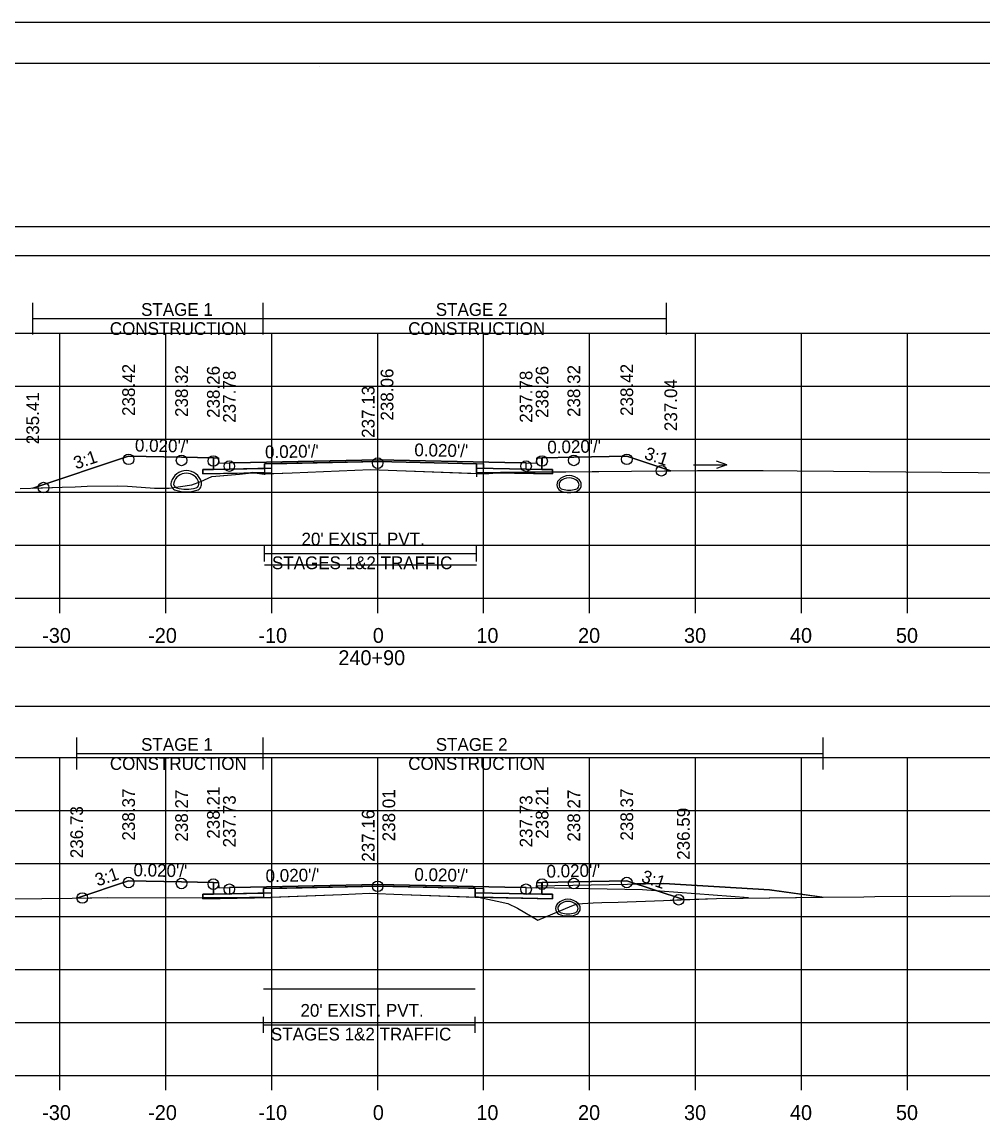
# Model space of a CAD drawing. Extents: x 1369627 to 1374022, y 380035 to 398173.
# Drawn here: x 1372065 to 1372155.7, y 389748.5 to 389852.3 of the extents above; entities that cross this region are included whole.
import ezdxf

# ---------------------------------------------------------------- set-up
doc = ezdxf.new("R2010")
doc.units = 0
for name, color, linetype in [('Default', 7, 'Continuous'), ('R_Alt Surface', 7, 'Continuous'), ('R_Axis', 7, 'Continuous'), ('R_Axis Annot', 7, 'Continuous'), ('R_Border', 7, 'Continuous'), ('R_Drive', 7, 'Continuous'), ('R_Exist Surface', 7, 'Continuous'), ('R_Fin Surface', 7, 'Continuous'), ('R_Grid', 7, 'Continuous'), ('R_MOT', 7, 'Continuous'), ('R_No Plot', 7, 'Continuous'), ('R_Water Annot', 7, 'Continuous'), ('R_Xsect Elev', 7, 'Continuous'), ('R_Xsect Slope', 7, 'Continuous'), ('T_Vehicle Path Lt Minor', 7, 'Continuous'), ('T_Vehicle Path Rt', 7, 'Continuous')]:
    doc.layers.add(name, color=color, linetype=linetype)

msp = doc.modelspace()

# ---------------------------------------------------------------- linework, layer by layer
at = {"layer": 'Default'}
for p, q in [((1372087.84, 389801.45), (1372087.84, 389802.95)), ((1372107.84, 389801.45), (1372107.84, 389802.95)), ((1372087.84, 389802.2), (1372107.84, 389802.2)), ((1372087.74, 389757), (1372087.74, 389758.5)), ((1372107.74, 389757), (1372107.74, 389758.5)), ((1372087.74, 389757.75), (1372107.74, 389757.75))]:
    msp.add_line(p, q, dxfattribs=at)
for points in [[(1371948.53, 389830.31), (1372248.53, 389830.31), (1372248.53, 389833.01), (1371948.53, 389833.01)], [(1372083.02, 389811.23), (1372083.52, 389811.23), (1372083.53, 389810.73), (1372084.53, 389810.75), (1372084.53, 389810.16), (1372083.03, 389810.13)], [(1372113.53, 389810.73), (1372113.54, 389811.23), (1372114.04, 389811.23), (1372114.03, 389810.13), (1372112.53, 389810.16), (1372112.53, 389810.75)], [(1371948.53, 389787.8), (1372248.53, 389787.8), (1372248.53, 389793.32), (1371948.53, 389793.32)], [(1372083.02, 389771.18), (1372083.52, 389771.18), (1372083.53, 389770.68), (1372084.53, 389770.7), (1372084.53, 389770.11), (1372083.03, 389770.08)], [(1372113.53, 389770.68), (1372113.54, 389771.18), (1372114.04, 389771.18), (1372114.03, 389770.08), (1372112.53, 389770.11), (1372112.53, 389770.7)]]:
    msp.add_lwpolyline(points, close=True, dxfattribs=at)
at = {"layer": 'R_Alt Surface'}
for points in [[(1372083.03, 389811.23), (1372083.03, 389810.13), (1372084.53, 389810.16), (1372087.84, 389810.23), (1372087.84, 389810.65), (1372098.53, 389810.86), (1372107.84, 389810.67), (1372107.84, 389810.26), (1372112.53, 389810.16), (1372114.03, 389810.13), (1372114.03, 389811.23)], [(1372083.03, 389771.18), (1372083.03, 389770.08), (1372084.53, 389770.11), (1372087.74, 389770.17), (1372087.74, 389770.59), (1372098.53, 389770.81), (1372107.74, 389770.62), (1372107.74, 389770.2), (1372112.53, 389770.11), (1372114.03, 389770.08), (1372114.03, 389771.18)]]:
    msp.add_lwpolyline(points, dxfattribs=at)
for points in [[(1372082.03, 389810.11), (1372083.03, 389810.13), (1372084.53, 389810.16), (1372087.84, 389810.23), (1372087.84, 389809.81), (1372082.03, 389809.7)], [(1372115.03, 389810.11), (1372114.03, 389810.13), (1372112.53, 389810.16), (1372107.84, 389810.26), (1372107.84, 389809.84), (1372115.03, 389809.7)], [(1372082.03, 389770.06), (1372083.03, 389770.08), (1372084.53, 389770.11), (1372087.74, 389770.17), (1372087.74, 389769.76), (1372082.03, 389769.64)], [(1372115.03, 389770.06), (1372114.03, 389770.08), (1372112.53, 389770.11), (1372107.74, 389770.2), (1372107.74, 389769.79), (1372115.03, 389769.64)]]:
    msp.add_lwpolyline(points, close=True, dxfattribs=at)
at = {"layer": 'R_Axis'}
for p, q in [((1371948.53, 389797.97), (1372248.53, 389797.97)), ((1372068.53, 389796.57), (1372068.53, 389797.97)), ((1372078.53, 389796.57), (1372078.53, 389797.97)), ((1372088.53, 389796.57), (1372088.53, 389797.97)), ((1372098.53, 389796.57), (1372098.53, 389797.97)), ((1372108.53, 389796.57), (1372108.53, 389797.97)), ((1372118.53, 389796.57), (1372118.53, 389797.97)), ((1372128.53, 389796.57), (1372128.53, 389797.97)), ((1372138.53, 389796.57), (1372138.53, 389797.97)), ((1372148.53, 389796.57), (1372148.53, 389797.97)), ((1371948.53, 389752.97), (1372248.53, 389752.97)), ((1372068.53, 389751.57), (1372068.53, 389752.97)), ((1372078.53, 389751.57), (1372078.53, 389752.97)), ((1372088.53, 389751.57), (1372088.53, 389752.97)), ((1372098.53, 389751.57), (1372098.53, 389752.97)), ((1372108.53, 389751.57), (1372108.53, 389752.97)), ((1372118.53, 389751.57), (1372118.53, 389752.97)), ((1372128.53, 389751.57), (1372128.53, 389752.97)), ((1372138.53, 389751.57), (1372138.53, 389752.97)), ((1372148.53, 389751.57), (1372148.53, 389752.97))]:
    msp.add_line(p, q, dxfattribs=at)
at = {"layer": 'R_Border'}
for p, q in [((1371940.53, 389848.43), (1372256.71, 389848.43)), ((1372093.05, 389848.17), (1372093.05, 389848.17)), ((1372093.05, 389848.17), (1372093.05, 389848.17))]:
    msp.add_line(p, q, dxfattribs=at)
at = {"layer": 'R_Drive'}
for p, q in [((1372113.52, 389770.68), (1372113.53, 389770.85)), ((1372113.53, 389770.85), (1372125.52, 389771.09)), ((1372125.52, 389771.09), (1372135.51, 389770.49)), ((1372135.51, 389770.49), (1372140.57, 389769.78))]:
    msp.add_line(p, q, dxfattribs=at)
for centre, radius, start, end in [((1372080.47, 389808.54), 1.48, 15.5772, 164.4228), ((1372080.47, 389808.54), 1.23, 15.5772, 164.4228), ((1372116.08, 389808.68), 0.646, 136.3515, 253.9529), ((1372116.59, 389808.19), 1.35, 43.6485, 136.3515), ((1372116.59, 389808.19), 1.15, 43.6485, 136.3515), ((1372117.1, 389808.68), 0.646, 286.0471, 43.6485), ((1372079.65, 389808.77), 0.635, 164.4228, 254.3087), ((1372079.65, 389808.77), 0.385, 164.4228, 254.3087), ((1372080.47, 389811.66), 3.64, 254.3087, 285.6913), ((1372080.47, 389811.66), 3.39, 254.3087, 285.6913), ((1372081.28, 389808.77), 0.385, 285.6913, 15.5772), ((1372081.28, 389808.77), 0.635, 285.6913, 15.5772), ((1372116.08, 389808.68), 0.438, 136.3515, 253.9529), ((1372116.59, 389810.46), 2.5, 253.9529, 286.0471), ((1372116.59, 389810.46), 2.29, 253.9529, 286.0471), ((1372117.1, 389808.68), 0.438, 286.0471, 43.6485), ((1372116.49, 389768.24), 1.35, 43.6485, 136.3515), ((1372115.97, 389768.73), 0.646, 136.3515, 253.9529), ((1372115.97, 389768.73), 0.438, 136.3515, 253.9529), ((1372116.49, 389768.24), 1.15, 43.6485, 136.3515), ((1372117, 389768.73), 0.438, 286.0471, 43.6485), ((1372117, 389768.73), 0.646, 286.0471, 43.6485), ((1372116.49, 389770.51), 2.5, 253.9529, 286.0471), ((1372116.49, 389770.51), 2.29, 253.9529, 286.0471)]:
    msp.add_arc(centre, radius, start, end, dxfattribs=at)
at = {"layer": 'R_Exist Surface'}
for points in [[(1372064.78, 389808.34), (1372068.74, 389808.46), (1372069.99, 389808.48), (1372071.12, 389808.54), (1372073.93, 389808.57), (1372074.93, 389808.55), (1372077.07, 389808.4), (1372077.46, 389808.35), (1372078.84, 389808.37), (1372080.99, 389808.66), (1372081.85, 389808.98), (1372082.88, 389809.46), (1372085.5, 389809.67), (1372086.05, 389809.74), (1372086.7, 389809.84), (1372087.6, 389809.71), (1372090.45, 389809.82), (1372097.84, 389810.12), (1372100.33, 389810.03), (1372108.19, 389809.74), (1372109.03, 389809.74), (1372110.12, 389809.84), (1372122.48, 389809.97), (1372128.7, 389810.03), (1372132.98, 389810.04), (1372134.91, 389810.02), (1372138.11, 389809.98), (1372155.19, 389809.83), (1372157.53, 389809.81)], [(1372061.09, 389769.61), (1372069.71, 389769.7), (1372073.01, 389769.76), (1372082.4, 389769.73), (1372086.44, 389769.77), (1372087.57, 389769.74), (1372095.15, 389770.05), (1372097.74, 389770.15), (1372100.84, 389770.04), (1372108.05, 389769.78), (1372109.81, 389769.42), (1372110.82, 389769.2), (1372111.71, 389768.74), (1372113.65, 389767.61), (1372116.85, 389768.97), (1372117.35, 389769.16), (1372118.86, 389769.26), (1372119.68, 389769.28), (1372121.21, 389769.33), (1372125.5, 389769.48), (1372130.52, 389769.67), (1372140.57, 389769.79), (1372144.42, 389769.83), (1372145.46, 389769.85), (1372152.55, 389769.87), (1372156.31, 389769.92)]]:
    msp.add_lwpolyline(points, dxfattribs=at)
at = {"layer": 'R_Fin Surface'}
for points in [[(1372065.97, 389808.37), (1372075.02, 389811.39), (1372080.02, 389811.29), (1372083.02, 389811.23), (1372083.52, 389811.23), (1372083.53, 389810.73), (1372084.53, 389810.75), (1372086.53, 389810.79), (1372098.53, 389811.03), (1372110.53, 389810.79), (1372112.53, 389810.75), (1372113.53, 389810.73), (1372113.54, 389811.23), (1372114.04, 389811.23), (1372117.04, 389811.29), (1372122.04, 389811.39), (1372126.19, 389810.01)], [(1372070.12, 389769.7), (1372075.02, 389771.34), (1372080.02, 389771.24), (1372083.02, 389771.18), (1372083.52, 389771.18), (1372083.53, 389770.68), (1372084.53, 389770.7), (1372086.53, 389770.74), (1372098.53, 389770.98), (1372110.53, 389770.74), (1372112.53, 389770.7), (1372113.53, 389770.68), (1372113.54, 389771.18), (1372114.04, 389771.18), (1372117.04, 389771.24), (1372122.04, 389771.34), (1372127.38, 389769.56)]]:
    msp.add_lwpolyline(points, dxfattribs=at)
at = {"layer": 'R_Grid'}
for p, q in [((1371948.53, 389822.97), (1372248.53, 389822.97)), ((1372068.53, 389797.97), (1372068.53, 389822.97)), ((1372078.53, 389797.97), (1372078.53, 389822.97)), ((1372088.53, 389797.97), (1372088.53, 389822.97)), ((1372098.53, 389797.97), (1372098.53, 389822.97)), ((1372108.53, 389797.97), (1372108.53, 389822.97)), ((1372118.53, 389797.97), (1372118.53, 389822.97)), ((1372128.53, 389797.97), (1372128.53, 389822.97)), ((1372138.53, 389797.97), (1372138.53, 389822.97)), ((1372148.53, 389797.97), (1372148.53, 389822.97)), ((1371948.53, 389817.97), (1372248.53, 389817.97)), ((1371948.53, 389812.97), (1372248.53, 389812.97)), ((1371948.53, 389807.97), (1372248.53, 389807.97)), ((1371948.53, 389802.97), (1372248.53, 389802.97)), ((1371948.53, 389797.97), (1372248.53, 389797.97)), ((1371948.53, 389782.97), (1372248.53, 389782.97)), ((1372068.53, 389752.97), (1372068.53, 389782.97)), ((1372078.53, 389752.97), (1372078.53, 389782.97)), ((1372088.53, 389752.97), (1372088.53, 389782.97)), ((1372098.53, 389752.97), (1372098.53, 389782.97)), ((1372108.53, 389752.97), (1372108.53, 389782.97)), ((1372118.53, 389752.97), (1372118.53, 389782.97)), ((1372128.53, 389752.97), (1372128.53, 389782.97)), ((1372138.53, 389752.97), (1372138.53, 389782.97)), ((1372148.53, 389752.97), (1372148.53, 389782.97)), ((1371948.53, 389777.97), (1372248.53, 389777.97)), ((1371948.53, 389772.97), (1372248.53, 389772.97)), ((1371948.53, 389767.97), (1372248.53, 389767.97)), ((1371948.53, 389762.97), (1372248.53, 389762.97)), ((1371948.53, 389757.97), (1372248.53, 389757.97)), ((1371948.53, 389752.97), (1372248.53, 389752.97))]:
    msp.add_line(p, q, dxfattribs=at)
at = {"layer": 'R_MOT'}
for p, q in [((1372065.97, 389822.85), (1372065.97, 389825.85)), ((1372087.71, 389822.85), (1372087.71, 389825.85)), ((1372125.8, 389822.85), (1372125.8, 389825.85)), ((1372065.97, 389824.35), (1372125.8, 389824.35)), ((1372070.15, 389781.83), (1372070.15, 389784.83)), ((1372087.71, 389781.83), (1372087.71, 389784.83)), ((1372140.57, 389781.83), (1372140.57, 389784.83)), ((1372070.15, 389783.33), (1372140.57, 389783.33))]:
    msp.add_line(p, q, dxfattribs=at)
at = {"layer": 'R_No Plot'}
for p, q in [((1371928.13, 389852.32), (1372261.46, 389852.32)), ((1372123.52, 389770.48), (1372113.52, 389770.68)), ((1372133.53, 389769.71), (1372123.52, 389770.48))]:
    msp.add_line(p, q, dxfattribs=at)
for points in [[(1371928.12, 389852.32), (1372261.46, 389852.32), (1372261.46, 389638.99), (1371928.12, 389638.99)], [(1372174.45, 389848.43), (1372194.07, 389848.43), (1372194.07, 389838.55), (1372210.18, 389838.55), (1372233.38, 389838.55), (1372233.38, 389805.88), (1372256.59, 389805.88), (1372256.71, 389642.97), (1371940.53, 389642.97), (1371940.53, 389848.43)], [(1372088.53, 389810.24), (1372084.53, 389810.16), (1372083.03, 389810.13), (1372082.03, 389810.11), (1372082.03, 389809.7), (1372088.53, 389809.83)], [(1372098.53, 389811.03), (1372086.53, 389810.79), (1372084.53, 389810.75), (1372084.53, 389810.16), (1372088.53, 389810.24), (1372088.53, 389810.66), (1372098.53, 389810.86), (1372108.53, 389810.66), (1372108.53, 389810.24), (1372112.53, 389810.16), (1372112.53, 389810.75), (1372110.53, 389810.79)], [(1372108.53, 389810.24), (1372112.53, 389810.16), (1372114.03, 389810.13), (1372115.03, 389810.11), (1372115.03, 389809.7), (1372108.53, 389809.83)], [(1372098.53, 389770.98), (1372086.53, 389770.74), (1372084.53, 389770.7), (1372084.53, 389770.11), (1372088.53, 389770.19), (1372088.53, 389770.61), (1372098.53, 389770.81), (1372108.53, 389770.61), (1372108.53, 389770.19), (1372112.53, 389770.11), (1372112.53, 389770.7), (1372110.53, 389770.74)], [(1372088.53, 389770.19), (1372084.53, 389770.11), (1372083.03, 389770.08), (1372082.03, 389770.06), (1372082.03, 389769.64), (1372088.53, 389769.77)], [(1372108.53, 389770.19), (1372112.53, 389770.11), (1372114.03, 389770.08), (1372115.03, 389770.06), (1372115.03, 389769.64), (1372108.53, 389769.77)]]:
    msp.add_lwpolyline(points, close=True, dxfattribs=at)
for points in [[(1372083.02, 389811.23), (1372083.03, 389810.13), (1372084.53, 389810.16), (1372088.53, 389810.24), (1372088.53, 389810.66), (1372098.53, 389810.86), (1372108.53, 389810.66), (1372108.53, 389810.24), (1372112.53, 389810.16), (1372114.03, 389810.13), (1372114.04, 389811.23)], [(1372087.84, 389801.12), (1372107.84, 389801.12)], [(1372083.02, 389771.18), (1372083.03, 389770.08), (1372084.53, 389770.11), (1372088.53, 389770.19), (1372088.53, 389770.61), (1372098.53, 389770.81), (1372108.53, 389770.61), (1372108.53, 389770.19), (1372112.53, 389770.11), (1372114.03, 389770.08), (1372114.04, 389771.18)], [(1372087.74, 389761.15), (1372107.74, 389761.15)]]:
    msp.add_lwpolyline(points, dxfattribs=at)
for centre in [(1372075.02, 389811.08), (1372080.02, 389810.98), (1372083.02, 389810.92), (1372098.53, 389810.72), (1372114.04, 389810.92), (1372117.04, 389810.98), (1372122.04, 389811.08), (1372084.53, 389810.44), (1372112.53, 389810.44), (1372125.3, 389810), (1372066.99, 389808.41), (1372075.02, 389771.17), (1372122.04, 389771.17), (1372080.02, 389771.07), (1372083.02, 389771.01), (1372084.53, 389770.53), (1372098.53, 389770.81), (1372112.53, 389770.53), (1372114.04, 389771.01), (1372117.04, 389771.07), (1372070.65, 389769.71), (1372126.93, 389769.54)]:
    msp.add_circle(centre, 0.5, dxfattribs=at)
at = {"layer": 'R_Water Annot'}
for p, q in [((1372128.34, 389810.55), (1372131.49, 389810.55)), ((1372131.49, 389810.55), (1372130.52, 389810.9)), ((1372131.49, 389810.55), (1372130.52, 389810.2))]:
    msp.add_line(p, q, dxfattribs=at)
at = {"layer": 'R_Xsect Elev'}
for p, q in [((1372098.53, 389810.1), (1372098.53, 389820.1)), ((1372098.53, 389770.13), (1372098.53, 389780.13))]:
    msp.add_line(p, q, dxfattribs=at)
at = {"layer": 'T_Vehicle Path Lt Minor'}
for p, q in [((1372125.52, 389771.09), (1372122.94, 389771.03)), ((1372122.94, 389771.03), (1372127.38, 389769.56)), ((1372135.51, 389770.49), (1372125.52, 389771.09)), ((1372140.46, 389769.79), (1372135.51, 389770.49))]:
    msp.add_line(p, q, dxfattribs=at)
msp.add_lwpolyline([(1372127.38, 389769.56), (1372130.52, 389769.67), (1372140.46, 389769.79)], dxfattribs=at)
at = {"layer": 'T_Vehicle Path Rt'}
for p, q in [((1372083.03, 389810.13), (1372083.02, 389811.23)), ((1372114.04, 389811.23), (1372114.03, 389810.13)), ((1372087.84, 389810.23), (1372087.84, 389809.81)), ((1372107.84, 389810.26), (1372107.84, 389809.42)), ((1372107.84, 389809.84), (1372107.84, 389810.26)), ((1372086.33, 389809.78), (1372082.03, 389809.7)), ((1372086.33, 389809.78), (1372086.99, 389809.8)), ((1372087.84, 389809.81), (1372086.99, 389809.8)), ((1372087.84, 389809.81), (1372087.84, 389809.61)), ((1372087.84, 389809.72), (1372087.84, 389809.81)), ((1372087.84, 389809.81), (1372087.84, 389809.72)), ((1372107.84, 389809.75), (1372107.84, 389809.84)), ((1372107.84, 389809.84), (1372107.84, 389809.75)), ((1372109.72, 389809.8), (1372107.84, 389809.84)), ((1372109.72, 389809.8), (1372115.03, 389809.7)), ((1372115.03, 389809.89), (1372122.48, 389809.97)), ((1372115.03, 389809.7), (1372115.03, 389809.89)), ((1372122.48, 389809.97), (1372126.19, 389810.01)), ((1372083.03, 389770.08), (1372083.02, 389771.18)), ((1372114.04, 389771.18), (1372114.03, 389770.08)), ((1372082.03, 389770.06), (1372083.03, 389770.08)), ((1372082.03, 389769.73), (1372082.03, 389770.06)), ((1372082.03, 389769.64), (1372087.36, 389769.75)), ((1372082.03, 389769.73), (1372082.03, 389769.64)), ((1372087.74, 389769.76), (1372087.36, 389769.75)), ((1372087.74, 389770.17), (1372087.74, 389769.76)), ((1372087.74, 389769.75), (1372095.15, 389770.05)), ((1372087.74, 389769.76), (1372087.74, 389769.71)), ((1372087.74, 389769.75), (1372087.74, 389769.76)), ((1372107.74, 389769.79), (1372107.74, 389770.2)), ((1372107.74, 389769.79), (1372107.74, 389769.76)), ((1372107.74, 389769.79), (1372108.05, 389769.78)), ((1372108.05, 389769.78), (1372107.74, 389769.79))]:
    msp.add_line(p, q, dxfattribs=at)
for points in [[(1372083.02, 389811.23), (1372080.02, 389811.29), (1372075.02, 389811.39), (1372065.97, 389808.37)], [(1372126.19, 389810.01), (1372122.04, 389811.39), (1372117.04, 389811.29), (1372114.04, 389811.23)], [(1372082.03, 389809.7), (1372082.03, 389810.11), (1372083.03, 389810.13)], [(1372107.84, 389810.26), (1372107.84, 389810.67), (1372098.53, 389810.86), (1372087.84, 389810.65), (1372087.84, 389810.23)], [(1372087.84, 389809.72), (1372090.45, 389809.82), (1372097.84, 389810.12), (1372100.33, 389810.03), (1372107.84, 389809.75)], [(1372114.03, 389810.13), (1372115.03, 389810.11), (1372115.03, 389809.89)], [(1372065.97, 389808.37), (1372068.74, 389808.46), (1372069.99, 389808.48), (1372071.12, 389808.54), (1372073.93, 389808.57), (1372074.93, 389808.55), (1372077.07, 389808.4), (1372077.46, 389808.35), (1372078.84, 389808.37), (1372080.99, 389808.66), (1372081.85, 389808.98), (1372082.88, 389809.46), (1372084.35, 389809.58), (1372085.5, 389809.67), (1372086.05, 389809.74), (1372086.33, 389809.78)], [(1372086.99, 389809.8), (1372086.7, 389809.84), (1372086.33, 389809.78)], [(1372086.99, 389809.8), (1372087.6, 389809.71), (1372087.84, 389809.72)], [(1372107.84, 389809.75), (1372108.19, 389809.74), (1372109.03, 389809.74), (1372109.72, 389809.8)], [(1372115.03, 389809.89), (1372110.12, 389809.84), (1372109.72, 389809.8)], [(1372083.02, 389771.18), (1372080.02, 389771.24), (1372075.02, 389771.34), (1372070.12, 389769.7)], [(1372107.74, 389770.2), (1372107.74, 389770.62), (1372098.53, 389770.81), (1372087.74, 389770.59), (1372087.74, 389770.17)], [(1372127.38, 389769.56), (1372122.04, 389771.34), (1372117.04, 389771.24), (1372114.04, 389771.18)], [(1372070.12, 389769.7), (1372073.01, 389769.76), (1372082.03, 389769.73)], [(1372087.36, 389769.75), (1372086.44, 389769.77), (1372082.4, 389769.73), (1372082.03, 389769.73)], [(1372087.36, 389769.75), (1372087.57, 389769.74), (1372087.74, 389769.75)], [(1372087.74, 389769.76), (1372087.74, 389769.75)], [(1372095.15, 389770.05), (1372097.74, 389770.15), (1372100.84, 389770.04), (1372107.74, 389769.79)], [(1372107.74, 389769.79), (1372107.74, 389769.79)], [(1372107.74, 389769.79), (1372107.74, 389769.79)], [(1372114.03, 389770.08), (1372115.03, 389770.06), (1372115.03, 389769.64), (1372108.05, 389769.78)], [(1372108.05, 389769.78), (1372108.05, 389769.78)], [(1372108.05, 389769.78), (1372109.81, 389769.42), (1372110.82, 389769.2), (1372111.71, 389768.74), (1372113.65, 389767.61), (1372116.85, 389768.97), (1372117.35, 389769.16), (1372118.86, 389769.26), (1372119.68, 389769.28), (1372121.21, 389769.33), (1372125.5, 389769.48), (1372127.38, 389769.56)], [(1372108.05, 389769.78), (1372108.05, 389769.78)]]:
    msp.add_lwpolyline(points, dxfattribs=at)

# ---------------------------------------------------------------- texts
at = {"layer": 'R_Axis Annot'}
for s, height, p in [("20' EXIST. PVT.", 1.2, (1372091.34, 389802.96)), ('STAGES 1&2 TRAFFIC', 1.2, (1372088.55, 389800.72)), ('-30', 1.4, (1372066.87, 389793.77)), ('-20', 1.4, (1372076.87, 389793.77)), ('-10', 1.4, (1372087.27, 389793.77)), ('0', 1.4, (1372098.07, 389793.77)), ('10', 1.4, (1372107.84, 389793.77)), ('20', 1.4, (1372117.44, 389793.77)), ('30', 1.4, (1372127.44, 389793.77)), ('40', 1.4, (1372137.44, 389793.77)), ('50', 1.4, (1372147.44, 389793.77)), ('240+90', 1.4, (1372094.82, 389791.67)), ("20' EXIST. PVT.", 1.2, (1372091.24, 389758.51)), ('STAGES 1&2 TRAFFIC', 1.2, (1372088.45, 389756.27)), ('-30', 1.4, (1372066.87, 389748.77)), ('-20', 1.4, (1372076.87, 389748.77)), ('-10', 1.4, (1372087.27, 389748.77)), ('0', 1.4, (1372098.07, 389748.77)), ('10', 1.4, (1372107.84, 389748.77)), ('20', 1.4, (1372117.44, 389748.77)), ('30', 1.4, (1372127.44, 389748.77)), ('40', 1.4, (1372137.44, 389748.77)), ('50', 1.4, (1372147.44, 389748.77))]:
    msp.add_text(s, height=height, dxfattribs=at).set_placement(p)
at = {"layer": 'R_MOT'}
for s, p in [('STAGE 1', (1372076.2, 389824.61)), ('STAGE 2', (1372104.01, 389824.61)), ('CONSTRUCTION', (1372073.25, 389822.81)), ('CONSTRUCTION', (1372101.41, 389822.81)), ('STAGE 1', (1372076.2, 389783.59)), ('STAGE 2', (1372104.01, 389783.59)), ('CONSTRUCTION', (1372073.25, 389781.79)), ('CONSTRUCTION', (1372101.41, 389781.79))]:
    msp.add_text(s, height=1.2, dxfattribs=at).set_placement(p)
at = {"layer": 'R_Xsect Elev'}
for s, p in [('238.42', (1372075.62, 389815.17)), ('238.32', (1372080.62, 389815.07)), ('238.26', (1372083.62, 389814.98)), ('238.06', (1372100.01, 389814.73)), ('238.26', (1372114.64, 389814.98)), ('238.32', (1372117.64, 389815.07)), ('238.42', (1372122.64, 389815.17)), ('237.78', (1372085.13, 389814.53)), ('237.78', (1372113.13, 389814.53)), ('237.04', (1372126.79, 389813.74)), ('237.13', (1372098.23, 389813.1)), ('235.41', (1372066.57, 389812.5)), ('238.21', (1372083.62, 389775.3)), ('238.21', (1372114.64, 389775.3)), ('238.37', (1372075.62, 389775.12)), ('238.27', (1372080.62, 389775.02)), ('237.73', (1372085.13, 389774.48)), ('238.01', (1372100.18, 389775.05)), ('237.73', (1372113.13, 389774.48)), ('238.27', (1372117.64, 389775.02)), ('238.37', (1372122.64, 389775.12)), ('236.73', (1372070.72, 389773.46)), ('237.16', (1372098.23, 389773.13)), ('236.59', (1372127.98, 389773.31))]:
    msp.add_text(s, height=1.2, rotation=90, dxfattribs=at).set_placement(p)
at = {"layer": 'R_Xsect Slope'}
for s, rotation, p in [("0.020'/'", 358.8542, (1372075.61, 389811.82)), ("0.020'/'", 1.1458, (1372087.91, 389811.17)), ("0.020'/'", 358.8542, (1372101.98, 389811.38)), ("0.020'/'", 1.1458, (1372114.55, 389811.63)), ('3:1', 341.5668, (1372123.61, 389811.15)), ('3:1', 18.4332, (1372070.06, 389810.12)), ("0.020'/'", 358.8542, (1372075.47, 389771.76)), ("0.020'/'", 1.1458, (1372114.47, 389771.62)), ('3:1', 18.4332, (1372072.09, 389770.79)), ("0.020'/'", 1.1458, (1372087.96, 389771.2)), ("0.020'/'", 358.8542, (1372101.98, 389771.34)), ('3:1', 341.5668, (1372123.33, 389771.25))]:
    msp.add_text(s, height=1.2, rotation=rotation, dxfattribs=at).set_placement(p)

doc.saveas('drawing.dxf')
